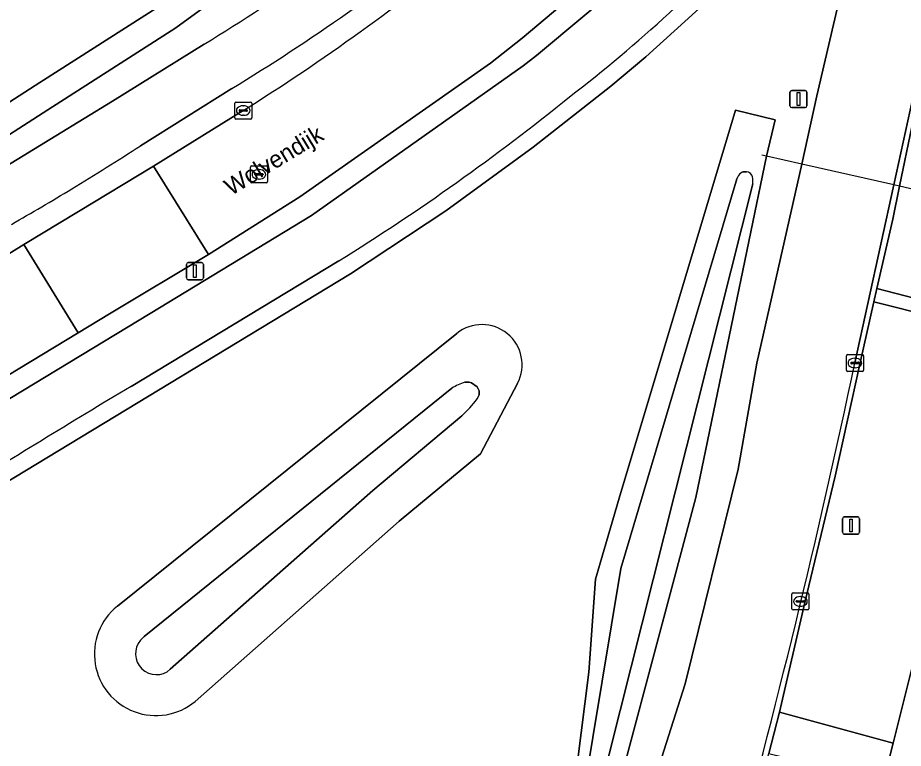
# Model space of a CAD drawing. Extents: x 162722 to 165104, y 384719 to 386284.
# Drawn here: x 164635.4 to 164687.4, y 385171 to 385213.9 of the extents above; entities that cross this region are included whole.
import ezdxf

# ---------------------------------------------------------------- set-up
doc = ezdxf.new("R2010")
doc.units = 0
for name, color, linetype in [('IMGEO_Bouwland', 7, 'Continuous'), ('IMGEO_Duiker', 7, 'Continuous'), ('IMGEO_Erf', 7, 'Continuous'), ('IMGEO_Fietspad_gesloten', 7, 'Continuous'), ('IMGEO_Grasland_overig', 7, 'Continuous'), ('IMGEO_Groenvoorziening', 7, 'Continuous'), ('IMGEO_Kolk', 7, 'Continuous'), ('IMGEO_Lichtmast', 7, 'Continuous'), ('IMGEO_Meer_plas_ven_vijver', 7, 'Continuous'), ('IMGEO_Oever', 7, 'Continuous'), ('IMGEO_Openbare_ruimte_label', 7, 'Continuous'), ('IMGEO_Rijbaan_lokaal_gesloten', 7, 'Continuous'), ('IMGEO_Rijbaan_lokaal_open', 7, 'Continuous'), ('IMGEO_Rioolput', 7, 'Continuous'), ('IMGEO_Voetpad_open', 7, 'Continuous'), ('IMGEO_Waterloop', 7, 'Continuous')]:
    doc.layers.add(name, color=color, linetype=linetype)

msp = doc.modelspace()

# ---------------------------------------------------------------- linework, layer by layer
at = {"layer": 'IMGEO_Bouwland'}
msp.add_lwpolyline([(164493.502, 385273.783), (164500, 385270.094), (164506.471, 385265.959), (164534.731, 385250), (164549.889, 385241.44), (164583.345, 385222.034), (164616.981, 385202.931), (164617.689, 385202.496), (164619.486, 385201.483), (164620.33, 385201.401), (164622.065, 385202.018), (164626.942, 385204.607), (164631.813, 385206.953), (164632.145, 385207.153), (164636.69, 385210.06), (164643.775, 385214.59), (164652.179, 385220.731), (164661.426, 385229.027), (164670.433, 385237.79), (164676.015, 385245.523), (164678.452, 385250), (164678.868, 385250.765), (164691.786, 385278.437), (164699.06, 385297.865)], dxfattribs=at)
at = {"layer": 'IMGEO_Duiker'}
msp.add_lwpolyline([(164688.709, 385203.63), (164687.205, 385203.97), (164686.858, 385204.049), (164681.449, 385205.272), (164679.373, 385205.742), (164679.108, 385205.802)], dxfattribs=at)
at = {"layer": 'IMGEO_Erf'}
msp.add_lwpolyline([(164692.864, 385195.372), (164686.82, 385171.266), (164686.255, 385169.014), (164682.444, 385153.812), (164681.363, 385149.501), (164680.842, 385147.422), (164701.972, 385148.875)], dxfattribs=at)
at = {"layer": 'IMGEO_Fietspad_gesloten'}
for points in [[(164687.342, 385234.626), (164680.359, 385225.835), (164676.779, 385221.642), (164671.547, 385216.403), (164665.868, 385211.652), (164665.08, 385211.036), (164652.654, 385202.253), (164643.169, 385196.498), (164641.135, 385195.266), (164630.196, 385188.643), (164629.938, 385188.487)], [(164646.346, 385212.314), (164640.957, 385208.973), (164637.628, 385206.939), (164633.428, 385204.374), (164626.678, 385200.498), (164623.299, 385198.557)], [(164642.608, 385206.348), (164647.962, 385209.71)], [(164642.052, 385192.213), (164654.258, 385199.59)]]:
    msp.add_lwpolyline(points, dxfattribs=at)
for centre, radius, start, end in [((164586.296, 385311.152), 115.65, 301.2813, 309.1667), ((164614.538, 385278.516), 87.406, 307.55259, 317.57434), ((164588.833, 385307.569), 114.336, 301.14118, 309.29774), ((164584, 385312.81), 133.248, 301.82131, 308.97523), ((164559.458, 385334.562), 152.816, 301.17633, 302.96435), ((164558.737, 385335.619), 154.094, 299.67356, 301.20242), ((164886.535, 384781.86), 477.663, 120.78589, 122.26333)]:
    msp.add_arc(centre, radius, start, end, dxfattribs=at)
at = {"layer": 'IMGEO_Grasland_overig'}
for points in [[(164601.946, 385143.731), (164602.347, 385147.611), (164602.664, 385149.535), (164603.058, 385151.446), (164603.956, 385155.059), (164605.339, 385158.311), (164607.057, 385161.75), (164608.02, 385163.415), (164609.05, 385165.038), (164611.303, 385168.153), (164612.949, 385170.157), (164617.796, 385174.795), (164621.632, 385178), (164625.662, 385180.956), (164629.872, 385183.652), (164654.939, 385198.834), (164660.547, 385202.524), (164665.668, 385206.264), (164670.238, 385209.857), (164672.293, 385211.569), (164676.246, 385215.178)], [(164654.258, 385199.59), (164642.052, 385192.213)]]:
    msp.add_lwpolyline(points, dxfattribs=at)
for centre, radius, start, end in [((164614.538, 385278.516), 87.406, 307.55259, 317.57434), ((164584, 385312.81), 133.248, 301.82131, 308.97523), ((164886.535, 384781.86), 477.663, 120.78589, 122.26333)]:
    msp.add_arc(centre, radius, start, end, dxfattribs=at)
at = {"layer": 'IMGEO_Groenvoorziening'}
for points in [[(164693.527, 385278.214), (164681.621, 385252.476), (164680.273, 385250), (164677.372, 385244.669), (164671.649, 385236.74), (164662.519, 385227.858), (164653.188, 385219.486), (164644.679, 385213.269), (164637.169, 385208.467), (164633.122, 385205.879), (164626.198, 385202.114), (164622.195, 385200.055), (164620.735, 385199.779), (164618.935, 385199.795), (164606.126, 385190.644), (164607.691, 385190.5), (164603.072, 385187.341), (164596.893, 385182.426), (164592.558, 385178.361), (164586.629, 385171.736), (164581.425, 385164.528)], [(164629.938, 385188.487), (164630.196, 385188.643), (164641.135, 385195.266), (164643.169, 385196.498), (164652.654, 385202.253), (164665.08, 385211.036), (164665.868, 385211.652), (164671.547, 385216.403), (164676.779, 385221.642), (164680.359, 385225.835), (164679.429, 385226.67), (164676.57, 385223.342), (164671.041, 385217.746), (164665.035, 385212.666), (164663.159, 385211.197), (164651.959, 385203.344), (164646.608, 385199.971), (164640.774, 385196.467), (164638.946, 385195.369), (164629.833, 385189.869), (164629.238, 385189.51)], [(164660.628, 385142.754), (164670.837, 385144.797), (164680.77, 385146.784), (164680.842, 385147.422), (164681.363, 385149.501), (164676.046, 385150.287), (164673.226, 385150.731), (164672.162, 385147.666), (164666.324, 385148.737), (164674.604, 385174.742), (164677.717, 385187.356), (164678.819, 385193.57), (164681.449, 385205.272), (164682.347, 385209.27), (164683.801, 385215.574)], [(164676.246, 385215.178), (164672.293, 385211.569), (164670.238, 385209.857), (164665.668, 385206.264), (164660.547, 385202.524), (164654.939, 385198.834), (164629.872, 385183.652), (164625.662, 385180.956), (164621.632, 385178), (164617.796, 385174.795), (164612.949, 385170.157), (164611.303, 385168.153), (164609.05, 385165.038), (164608.02, 385163.415), (164607.057, 385161.75), (164605.339, 385158.311), (164603.956, 385155.059), (164603.058, 385151.446), (164602.664, 385149.535), (164602.347, 385147.611), (164601.946, 385143.731)], [(164623.299, 385198.557), (164626.678, 385200.498), (164633.428, 385204.374), (164637.628, 385206.939), (164640.957, 385208.973), (164646.346, 385212.314)], [(164647.962, 385209.71), (164642.608, 385206.348)], [(164625.631, 385194.398), (164628.053, 385195.864), (164633.56, 385199.195), (164635.76, 385200.539), (164638.968, 385202.479), (164643.369, 385205.14), (164648.64, 385208.414)], [(164659.98, 385144.71), (164661.076, 385146.35), (164662.109, 385149.534), (164663.033, 385151.737), (164666.853, 385165.587), (164668.259, 385170.001), (164668.954, 385175.439), (164669.329, 385180.899), (164670.72, 385185.657), (164677.562, 385208.434), (164679.896, 385207.875), (164679.373, 385205.742), (164675.231, 385185.692), (164668.756, 385161.384), (164666.59, 385156.733), (164663.782, 385149.48), (164663.073, 385147.46), (164662.699, 385146.479), (164661.327, 385143.932)], [(164641.247, 385179.313), (164661.189, 385195.327)], [(164664.755, 385192.395), (164662.587, 385188.251), (164657.806, 385184.298), (164645.82, 385173.715)]]:
    msp.add_lwpolyline(points, dxfattribs=at)
for points in [[(164694.63, 385202.416), (164695.442, 385205.655), (164691.157, 385206.668), (164687.93, 385207.453), (164687.205, 385203.97), (164686.801, 385202.033), (164685.874, 385197.963), (164693.045, 385196.095)], [(164692.864, 385195.372), (164685.698, 385197.189), (164684.864, 385193.525), (164683.416, 385186.944), (164681.636, 385179.519), (164680.143, 385173.088), (164686.82, 385171.266)]]:
    msp.add_lwpolyline(points, close=True, dxfattribs=at)
for centre, radius, start, end in [((164586.296, 385311.152), 115.65, 301.2813, 309.1667), ((164588.833, 385307.569), 114.336, 301.14118, 309.29774), ((164575.253, 385324.874), 137.654, 302.21708, 309.12105), ((164559.458, 385334.562), 152.816, 301.17633, 302.96435), ((164558.737, 385335.619), 154.094, 299.67356, 301.20242), ((164662.665, 385193.488), 2.358, 332.3972, 128.7481), ((164643.511, 385176.496), 3.614, 128.7853, 309.7054)]:
    msp.add_arc(centre, radius, start, end, dxfattribs=at)
at = {"layer": 'IMGEO_Kolk'}
for p, q in [((164648.139, 385207.989), (164648.139, 385208.841)), ((164648.214, 385208.915), (164649.066, 385208.915)), ((164649.14, 385208.841), (164649.14, 385207.989)), ((164648.398, 385208.409), (164648.398, 385208.421)), ((164648.836, 385208.372), (164648.438, 385208.372)), ((164648.441, 385208.458), (164648.839, 385208.458)), ((164648.627, 385208.695), (164648.652, 385208.695)), ((164648.882, 385208.421), (164648.882, 385208.409)), ((164649.066, 385207.915), (164648.214, 385207.915)), ((164648.65, 385208.135), (164648.625, 385208.135)), ((164684.076, 385193.164), (164684.076, 385194.016)), ((164684.151, 385194.09), (164685.003, 385194.09)), ((164684.564, 385193.87), (164684.589, 385193.87)), ((164685.077, 385194.016), (164685.077, 385193.164)), ((164684.335, 385193.584), (164684.335, 385193.596)), ((164684.773, 385193.547), (164684.375, 385193.547)), ((164684.378, 385193.633), (164684.776, 385193.633)), ((164684.587, 385193.31), (164684.562, 385193.31)), ((164684.819, 385193.596), (164684.819, 385193.584)), ((164685.003, 385193.09), (164684.151, 385193.09)), ((164680.874, 385179.161), (164680.874, 385180.013)), ((164680.949, 385180.087), (164681.801, 385180.087)), ((164681.176, 385179.63), (164681.574, 385179.63)), ((164681.362, 385179.867), (164681.387, 385179.867)), ((164681.875, 385180.013), (164681.875, 385179.161)), ((164681.801, 385179.087), (164680.949, 385179.087)), ((164681.133, 385179.581), (164681.133, 385179.593)), ((164681.571, 385179.544), (164681.173, 385179.544)), ((164681.385, 385179.307), (164681.36, 385179.307)), ((164681.617, 385179.593), (164681.617, 385179.581))]:
    msp.add_line(p, q, dxfattribs=at)
for points in [[(164648.139, 385207.989), (164648.139, 385208.841)], [(164648.214, 385208.915), (164649.066, 385208.915)], [(164649.14, 385208.841), (164649.14, 385207.989)], [(164649.066, 385207.915), (164648.214, 385207.915)], [(164684.076, 385193.164), (164684.076, 385194.016)], [(164684.151, 385194.09), (164685.003, 385194.09)], [(164685.077, 385194.016), (164685.077, 385193.164)], [(164685.003, 385193.09), (164684.151, 385193.09)], [(164680.874, 385179.161), (164680.874, 385180.013)], [(164680.949, 385180.087), (164681.801, 385180.087)], [(164681.875, 385180.013), (164681.875, 385179.161)], [(164681.801, 385179.087), (164680.949, 385179.087)]]:
    msp.add_lwpolyline(points, dxfattribs=at)
for centre, radius, start, end in [((164648.216, 385208.839), 0.0765, 91.552, 178.448), ((164648.216, 385208.839), 0.0765, 91.552, 178.448), ((164649.064, 385208.839), 0.0765, 1.552, 88.448), ((164649.064, 385208.839), 0.0765, 1.552, 88.448), ((164648.438, 385208.418), 0.0403, 85.8775, 175.7526), ((164648.435, 385208.408), 0.0366, 178.938, 274.7102), ((164648.839, 385208.415), 0.043, 264.8664, 352.4533), ((164648.843, 385208.42), 0.0386, 1.7309, 96.639), ((164648.216, 385207.991), 0.0765, 181.552, 268.448), ((164648.216, 385207.991), 0.0765, 181.552, 268.448), ((164649.064, 385207.991), 0.0765, 271.552, 358.448), ((164649.064, 385207.991), 0.0765, 271.552, 358.448), ((164684.153, 385194.014), 0.0765, 91.552, 178.448), ((164684.153, 385194.014), 0.0765, 91.552, 178.448), ((164685.001, 385194.014), 0.0765, 1.552, 88.448), ((164685.001, 385194.014), 0.0765, 1.552, 88.448), ((164684.153, 385193.166), 0.0765, 181.552, 268.448), ((164684.153, 385193.166), 0.0765, 181.552, 268.448), ((164684.375, 385193.593), 0.0403, 85.8775, 175.7526), ((164684.372, 385193.583), 0.0366, 178.938, 274.7102), ((164684.776, 385193.59), 0.043, 264.8664, 352.4533), ((164684.78, 385193.595), 0.0386, 1.7309, 96.639), ((164685.001, 385193.166), 0.0765, 271.552, 358.448), ((164685.001, 385193.166), 0.0765, 271.552, 358.448), ((164680.951, 385180.011), 0.0765, 91.552, 178.448), ((164680.951, 385180.011), 0.0765, 91.552, 178.448), ((164681.173, 385179.59), 0.0403, 85.8775, 175.7526), ((164681.578, 385179.592), 0.0386, 1.7309, 96.639), ((164681.799, 385180.011), 0.0765, 1.552, 88.448), ((164681.799, 385180.011), 0.0765, 1.552, 88.448), ((164680.951, 385179.163), 0.0765, 181.552, 268.448), ((164680.951, 385179.163), 0.0765, 181.552, 268.448), ((164681.17, 385179.58), 0.0366, 178.938, 274.7102), ((164681.574, 385179.587), 0.043, 264.8664, 352.4533), ((164681.799, 385179.163), 0.0765, 271.552, 358.448), ((164681.799, 385179.163), 0.0765, 271.552, 358.448)]:
    msp.add_arc(centre, radius, start, end, dxfattribs=at)
for centre, major_axis, ratio, start_param, end_param in [((164648.626, 385208.415), (-0.387, 0.002), 0.722429, 4.712389, 7.853982), ((164648.651, 385208.415), (-0.39, 0.002), 0.717154, 1.570796, 4.712389), ((164684.563, 385193.59), (-0.387, 0.002), 0.722429, 4.712389, 7.853982), ((164684.588, 385193.59), (-0.39, 0.002), 0.717154, 1.570796, 4.712389), ((164681.361, 385179.587), (-0.387, 0.002), 0.722429, 4.712389, 7.853982), ((164681.386, 385179.587), (-0.39, 0.002), 0.717154, 1.570796, 4.712389)]:
    msp.add_ellipse(centre, major_axis=major_axis, ratio=ratio, start_param=start_param, end_param=end_param, dxfattribs=at)
at = {"layer": 'IMGEO_Lichtmast'}
for p, q in [((164680.762, 385208.692), (164680.762, 385209.492)), ((164680.762, 385209.492), (164680.762, 385208.692)), ((164680.862, 385209.592), (164681.652, 385209.592)), ((164681.652, 385209.592), (164680.862, 385209.592)), ((164681.752, 385209.492), (164681.752, 385208.692)), ((164681.752, 385208.692), (164681.752, 385209.492)), ((164681.652, 385208.592), (164680.862, 385208.592)), ((164680.862, 385208.592), (164681.652, 385208.592)), ((164645.307, 385198.582), (164645.307, 385199.382)), ((164645.307, 385199.382), (164645.307, 385198.582)), ((164645.407, 385199.482), (164646.197, 385199.482)), ((164646.197, 385199.482), (164645.407, 385199.482)), ((164646.297, 385199.382), (164646.297, 385198.582)), ((164646.297, 385198.582), (164646.297, 385199.382)), ((164646.197, 385198.482), (164645.407, 385198.482)), ((164645.407, 385198.482), (164646.197, 385198.482)), ((164683.852, 385183.645), (164683.852, 385184.445)), ((164683.852, 385184.445), (164683.852, 385183.645)), ((164683.952, 385184.545), (164684.742, 385184.545)), ((164684.742, 385184.545), (164683.952, 385184.545)), ((164684.842, 385184.445), (164684.842, 385183.645)), ((164684.842, 385183.645), (164684.842, 385184.445)), ((164684.742, 385183.545), (164683.952, 385183.545)), ((164683.952, 385183.545), (164684.742, 385183.545))]:
    msp.add_line(p, q, dxfattribs=at)
for points in [[(164681.182, 385209.467), (164681.332, 385209.467), (164681.332, 385208.717), (164681.182, 385208.717), (164681.182, 385209.467)], [(164645.727, 385199.357), (164645.877, 385199.357), (164645.877, 385198.607), (164645.727, 385198.607), (164645.727, 385199.357)], [(164684.272, 385184.42), (164684.422, 385184.42), (164684.422, 385183.67), (164684.272, 385183.67), (164684.272, 385184.42)]]:
    msp.add_lwpolyline(points, dxfattribs=at)
for centre, start, end in [((164680.862, 385209.492), 90, 180), ((164680.862, 385209.492), 90, 180), ((164681.652, 385209.492), 0, 90), ((164681.652, 385209.492), 360, 90), ((164680.862, 385208.692), 180, 270), ((164680.862, 385208.692), 180, 270), ((164681.652, 385208.692), 270, 0), ((164681.652, 385208.692), 270, 0), ((164645.407, 385199.382), 90, 180), ((164645.407, 385199.382), 90, 180), ((164646.197, 385199.382), 0, 90), ((164646.197, 385199.382), 360, 90), ((164645.407, 385198.582), 180, 270), ((164645.407, 385198.582), 180, 270), ((164646.197, 385198.582), 270, 0), ((164646.197, 385198.582), 270, 0), ((164683.952, 385184.445), 90, 180), ((164683.952, 385184.445), 90, 180), ((164684.742, 385184.445), 0, 90), ((164684.742, 385184.445), 360, 90), ((164683.952, 385183.645), 180, 270), ((164683.952, 385183.645), 180, 270), ((164684.742, 385183.645), 270, 0), ((164684.742, 385183.645), 270, 0)]:
    msp.add_arc(centre, 0.1, start, end, dxfattribs=at)
at = {"layer": 'IMGEO_Meer_plas_ven_vijver'}
for points in [[(164660.902, 385192.104), (164642.826, 385177.528), (164642.606, 385177.313)], [(164662.381, 385191.485), (164662.496, 385191.727), (164662.505, 385191.961), (164662.377, 385192.197), (164662.051, 385192.426), (164661.913, 385192.462), (164661.662, 385192.455)], [(164644.357, 385175.599), (164656.259, 385186.108), (164661.48, 385190.482)]]:
    msp.add_lwpolyline(points, dxfattribs=at)
for centre, radius, start, end in [((164662.438, 385189.777), 2.788, 106.1553, 123.4236), ((164656.579, 385195.791), 7.226, 312.7133, 323.4197), ((164643.538, 385176.514), 1.228, 139.3917, 311.8319)]:
    msp.add_arc(centre, radius, start, end, dxfattribs=at)
at = {"layer": 'IMGEO_Oever'}
for points in [[(164661.327, 385143.932), (164662.699, 385146.479), (164663.073, 385147.46), (164663.782, 385149.48), (164666.59, 385156.733), (164668.756, 385161.384), (164675.231, 385185.692), (164679.373, 385205.742), (164679.896, 385207.875), (164677.562, 385208.434), (164670.72, 385185.657), (164669.329, 385180.899), (164668.954, 385175.439), (164668.259, 385170.001), (164666.853, 385165.587), (164663.033, 385151.737), (164662.109, 385149.534), (164661.076, 385146.35), (164659.98, 385144.71)], [(164677.954, 385204.79), (164678.021, 385204.814), (164678.214, 385204.823)], [(164660.143, 385143.888), (164661.045, 385144.87), (164665.57, 385157.42), (164666.277, 385159.604), (164668.635, 385168.291), (164670.816, 385181.527), (164677.607, 385204.276)], [(164678.574, 385204.102), (164668.176, 385162.846), (164666.376, 385158.702), (164663.895, 385151.805), (164661.495, 385145.19), (164660.369, 385143.754)], [(164677.607, 385204.276), (164677.643, 385204.397), (164677.695, 385204.525)], [(164661.189, 385195.327), (164641.247, 385179.313)], [(164642.606, 385177.313), (164642.826, 385177.528), (164660.902, 385192.104)], [(164645.82, 385173.715), (164657.806, 385184.298), (164662.587, 385188.251), (164664.755, 385192.395)], [(164661.662, 385192.455), (164661.913, 385192.462), (164662.051, 385192.426), (164662.377, 385192.197), (164662.505, 385191.961), (164662.496, 385191.727), (164662.381, 385191.485)], [(164661.48, 385190.482), (164656.259, 385186.108), (164644.357, 385175.599)]]:
    msp.add_lwpolyline(points, dxfattribs=at)
for centre, radius, start, end in [((164678.226, 385204.265), 0.592, 117.4033, 153.9088), ((164678.17, 385204.428), 0.397, 12.6521, 83.6686), ((164677.159, 385204.254), 1.424, 353.8716, 10.5655), ((164662.665, 385193.488), 2.358, 332.3972, 128.7481), ((164662.438, 385189.777), 2.788, 106.1553, 123.4236), ((164656.579, 385195.791), 7.226, 312.7133, 323.4197), ((164643.511, 385176.496), 3.614, 128.7853, 309.7054), ((164643.538, 385176.514), 1.228, 139.3917, 311.8319)]:
    msp.add_arc(centre, radius, start, end, dxfattribs=at)
at = {"layer": 'IMGEO_Rijbaan_lokaal_gesloten'}
for points in [[(164648.64, 385208.414), (164643.369, 385205.14), (164646.608, 385199.971), (164651.959, 385203.344), (164663.159, 385211.197), (164665.035, 385212.666), (164671.041, 385217.746), (164676.57, 385223.342), (164679.429, 385226.67)], [(164683.801, 385215.574), (164682.347, 385209.27), (164681.449, 385205.272), (164678.819, 385193.57), (164677.717, 385187.356), (164674.604, 385174.742), (164666.324, 385148.737), (164672.162, 385147.666), (164673.226, 385150.731), (164673.284, 385150.9), (164674.71, 385155.008), (164674.575, 385155.029), (164677.144, 385163.131)], [(164684.576, 385193.591), (164686.858, 385204.049), (164687.953, 385209.068)], [(164629.238, 385189.51), (164629.833, 385189.869), (164638.946, 385195.369), (164635.76, 385200.539), (164633.56, 385199.195), (164628.053, 385195.864), (164625.631, 385194.398)]]:
    msp.add_lwpolyline(points, dxfattribs=at)
msp.add_lwpolyline([(164646.608, 385199.971), (164643.369, 385205.14), (164638.968, 385202.479), (164635.76, 385200.539), (164638.946, 385195.369), (164640.774, 385196.467)], close=True, dxfattribs=at)
for centre, radius, start, end in [((164575.253, 385324.874), 137.654, 302.21708, 309.12105), ((164189.753, 385298.187), 505.757, 344.51193, 348.06445)]:
    msp.add_arc(centre, radius, start, end, dxfattribs=at)
at = {"layer": 'IMGEO_Rijbaan_lokaal_open'}
for points in [[(164685.698, 385197.189), (164685.874, 385197.963), (164686.801, 385202.033), (164687.205, 385203.97), (164687.93, 385207.453), (164688.255, 385209.014), (164687.953, 385209.068), (164686.858, 385204.049), (164684.576, 385193.591)], [(164677.448, 385163.045), (164679.512, 385170.658), (164680.143, 385173.088), (164681.636, 385179.519), (164683.416, 385186.944), (164684.864, 385193.525), (164685.698, 385197.189)]]:
    msp.add_lwpolyline(points, dxfattribs=at)
msp.add_arc((164189.753, 385298.187), 505.757, 344.51193, 348.06445, dxfattribs=at)
at = {"layer": 'IMGEO_Rioolput'}
for p, q in [((164649.136, 385205.166), (164649.988, 385205.166)), ((164649.061, 385204.24), (164649.061, 385205.092)), ((164649.32, 385204.66), (164649.32, 385204.672)), ((164649.758, 385204.623), (164649.36, 385204.623)), ((164649.363, 385204.709), (164649.761, 385204.709)), ((164649.549, 385204.946), (164649.574, 385204.946)), ((164649.804, 385204.672), (164649.804, 385204.66)), ((164650.062, 385205.092), (164650.062, 385204.24)), ((164649.988, 385204.166), (164649.136, 385204.166)), ((164649.572, 385204.386), (164649.547, 385204.386))]:
    msp.add_line(p, q, dxfattribs=at)
for points in [[(164649.136, 385205.166), (164649.988, 385205.166)], [(164649.061, 385204.24), (164649.061, 385205.092)], [(164650.062, 385205.092), (164650.062, 385204.24)], [(164649.988, 385204.166), (164649.136, 385204.166)]]:
    msp.add_lwpolyline(points, dxfattribs=at)
for centre, radius, start, end in [((164649.138, 385205.09), 0.0765, 91.552, 178.448), ((164649.138, 385205.09), 0.0765, 91.552, 178.448), ((164649.986, 385205.09), 0.0765, 1.552, 88.448), ((164649.986, 385205.09), 0.0765, 1.552, 88.448), ((164649.36, 385204.669), 0.0403, 85.8775, 175.7526), ((164649.357, 385204.659), 0.0366, 178.938, 274.7102), ((164649.761, 385204.666), 0.043, 264.8664, 352.4533), ((164649.765, 385204.671), 0.0386, 1.7309, 96.639), ((164649.138, 385204.242), 0.0765, 181.552, 268.448), ((164649.138, 385204.242), 0.0765, 181.552, 268.448), ((164649.986, 385204.242), 0.0765, 271.552, 358.448), ((164649.986, 385204.242), 0.0765, 271.552, 358.448)]:
    msp.add_arc(centre, radius, start, end, dxfattribs=at)
for centre, major_axis, ratio, start_param, end_param in [((164649.548, 385204.666), (-0.387, 0.002), 0.722429, 4.712389, 7.853982), ((164649.573, 385204.666), (-0.39, 0.002), 0.717154, 1.570796, 4.712389)]:
    msp.add_ellipse(centre, major_axis=major_axis, ratio=ratio, start_param=start_param, end_param=end_param, dxfattribs=at)
at = {"layer": 'IMGEO_Voetpad_open'}
for points in [[(164685.874, 385197.963), (164685.698, 385197.189), (164692.864, 385195.372), (164693.045, 385196.095)], [(164686.255, 385169.014), (164686.82, 385171.266), (164680.143, 385173.088), (164679.512, 385170.658)]]:
    msp.add_lwpolyline(points, close=True, dxfattribs=at)
at = {"layer": 'IMGEO_Waterloop'}
for points in [[(164691.786, 385278.437), (164678.868, 385250.765), (164678.452, 385250), (164676.015, 385245.523), (164670.433, 385237.79), (164661.426, 385229.027), (164652.179, 385220.731), (164643.775, 385214.59), (164636.69, 385210.06), (164632.145, 385207.153), (164631.813, 385206.953), (164626.942, 385204.607), (164622.065, 385202.018), (164620.33, 385201.401), (164619.486, 385201.483), (164617.689, 385202.496), (164616.981, 385202.931), (164583.345, 385222.034), (164549.889, 385241.44)], [(164582.548, 385220.745), (164613.935, 385202.816), (164617.313, 385200.379), (164618.935, 385199.795), (164620.735, 385199.779), (164622.195, 385200.055), (164626.198, 385202.114), (164633.122, 385205.879), (164637.169, 385208.467), (164644.679, 385213.269), (164653.188, 385219.486), (164662.519, 385227.858), (164671.649, 385236.74), (164677.372, 385244.669), (164680.273, 385250), (164681.621, 385252.476), (164693.527, 385278.214)], [(164678.214, 385204.823), (164678.021, 385204.814), (164677.954, 385204.79)], [(164677.695, 385204.525), (164677.643, 385204.397), (164677.607, 385204.276), (164670.816, 385181.527), (164668.635, 385168.291), (164666.277, 385159.604), (164665.57, 385157.42), (164661.045, 385144.87), (164660.143, 385143.888), (164654.644, 385139.53), (164652.803, 385137.525), (164651.558, 385135.6), (164651.466, 385135.458), (164650.993, 385134.539), (164652.105, 385134.757), (164652.805, 385136.169), (164653.571, 385137.596), (164654.96, 385139.284), (164660.369, 385143.754), (164661.495, 385145.19), (164663.895, 385151.805), (164666.376, 385158.702), (164668.176, 385162.846), (164678.574, 385204.102)]]:
    msp.add_lwpolyline(points, dxfattribs=at)
for centre, radius, start, end in [((164678.226, 385204.265), 0.592, 117.4033, 153.9088), ((164678.17, 385204.428), 0.397, 12.6521, 83.6686), ((164677.159, 385204.254), 1.424, 353.8716, 10.5655)]:
    msp.add_arc(centre, radius, start, end, dxfattribs=at)

# ---------------------------------------------------------------- texts
at = {"layer": 'IMGEO_Openbare_ruimte_label'}
msp.add_text('Wolvendijk', height=1, rotation=31.2095, dxfattribs=at).set_placement((164647.927, 385203.394))

doc.saveas('drawing.dxf')
